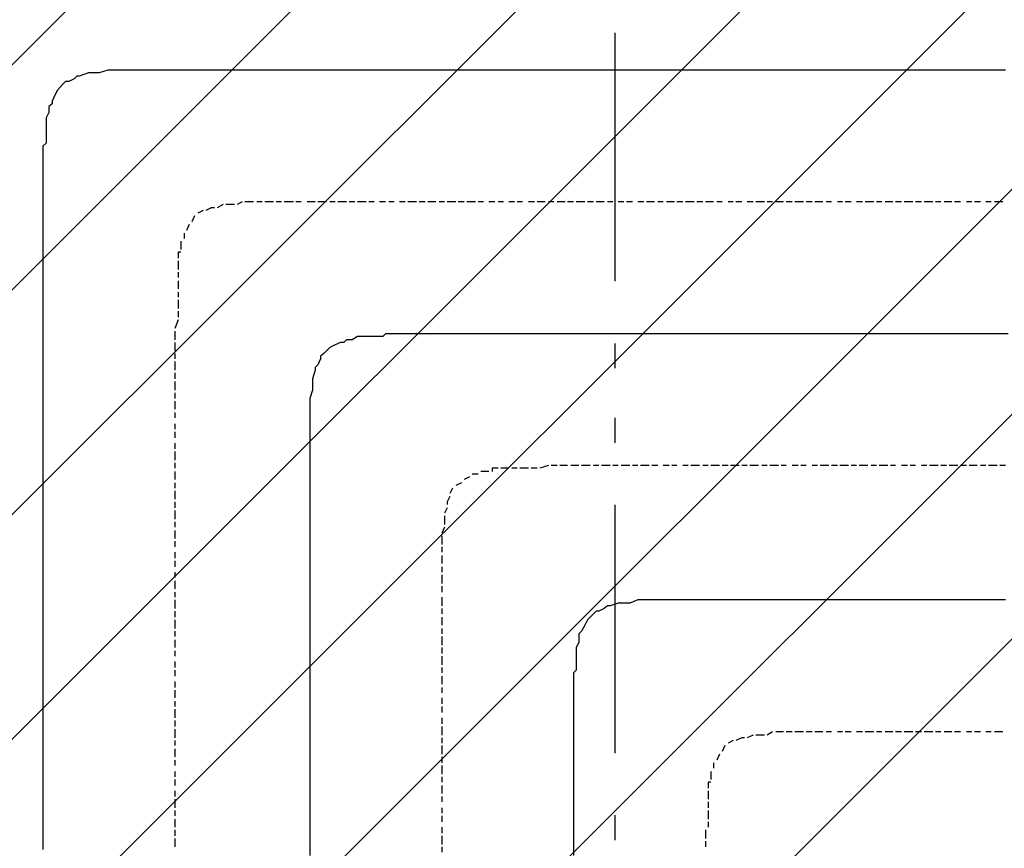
# Model space of a CAD drawing. Extents: x 997 to 109698, y 921 to 94021.
# Tile 385 of 656: x 10800 to 12286, y 57029 to 58280. Entities that reach past the tile are written whole.
import ezdxf

# ---------------------------------------------------------------- set-up
doc = ezdxf.new("R2010")
doc.units = 0
doc.header["$MEASUREMENT"] = 0
for name, color, linetype in [('12', 7, 'CONTINUOUS'), ('28', 7, 'CONTINUOUS'), ('40', 7, 'CONTINUOUS')]:
    doc.layers.add(name, color=color, linetype=linetype)

msp = doc.modelspace()

# ---------------------------------------------------------------- linework, layer by layer
at = {"layer": '12', "color": 5}
for p, q in [((10903.630503, 58199.563401), (10889.630503, 58194.563401)), ((10911.630503, 58199.563401), (10903.630503, 58199.563401)), ((10919.630503, 58199.563401), (10911.630503, 58199.563401)), ((10932.630503, 58203.563401), (10919.630503, 58199.563401)), ((10940.630503, 58203.563401), (10932.630503, 58203.563401)), ((10949.630503, 58203.563401), (10940.630503, 58203.563401)), ((10962.630503, 58203.563401), (10949.630503, 58203.563401)), ((10970.630503, 58203.563401), (10962.630503, 58203.563401)), ((10978.630503, 58203.563401), (10970.630503, 58203.563401)), ((10991.630503, 58203.563401), (10978.630503, 58203.563401)), ((11000.630503, 58203.563401), (10991.630503, 58203.563401)), ((11013.630503, 58203.563401), (11000.630503, 58203.563401)), ((11021.630503, 58203.563401), (11013.630503, 58203.563401)), ((11029.630503, 58203.563401), (11021.630503, 58203.563401)), ((11033.630503, 58203.563401), (11029.630503, 58203.563401)), ((11047.630503, 58203.563401), (11033.630503, 58203.563401)), ((11055.630503, 58203.563401), (11047.630503, 58203.563401)), ((11068.630503, 58203.563401), (11055.630503, 58203.563401)), ((11076.630503, 58203.563401), (11068.630503, 58203.563401)), ((11084.630503, 58203.563401), (11076.630503, 58203.563401)), ((11097.630503, 58203.563401), (11084.630503, 58203.563401)), ((11106.630503, 58203.563401), (11097.630503, 58203.563401)), ((11114.630503, 58203.563401), (11106.630503, 58203.563401)), ((11127.630503, 58203.563401), (11114.630503, 58203.563401)), ((11135.630503, 58203.563401), (11127.630503, 58203.563401)), ((11143.630503, 58203.563401), (11135.630503, 58203.563401)), ((11157.630503, 58203.563401), (11143.630503, 58203.563401)), ((11165.630503, 58203.563401), (11157.630503, 58203.563401)), ((11178.630503, 58203.563401), (11165.630503, 58203.563401)), ((11186.630503, 58203.563401), (11178.630503, 58203.563401)), ((11194.630503, 58203.563401), (11186.630503, 58203.563401)), ((11207.630503, 58203.563401), (11194.630503, 58203.563401)), ((11216.630503, 58203.563401), (11207.630503, 58203.563401)), ((11224.630503, 58203.563401), (11216.630503, 58203.563401)), ((11237.630503, 58203.563401), (11224.630503, 58203.563401)), ((11245.630503, 58203.563401), (11237.630503, 58203.563401)), ((11253.630503, 58203.563401), (11245.630503, 58203.563401)), ((11267.630503, 58203.563401), (11253.630503, 58203.563401)), ((11275.630503, 58203.563401), (11267.630503, 58203.563401)), ((11288.630503, 58203.563401), (11275.630503, 58203.563401)), ((11296.630503, 58203.563401), (11288.630503, 58203.563401)), ((11305.630503, 58203.563401), (11296.630503, 58203.563401)), ((11317.630503, 58203.563401), (11305.630503, 58203.563401)), ((11326.630503, 58203.563401), (11317.630503, 58203.563401)), ((11334.630503, 58203.563401), (11326.630503, 58203.563401)), ((11347.630503, 58203.563401), (11334.630503, 58203.563401)), ((11356.630503, 58203.563401), (11347.630503, 58203.563401)), ((11364.630503, 58203.563401), (11356.630503, 58203.563401)), ((11377.630503, 58203.563401), (11364.630503, 58203.563401)), ((11385.630503, 58203.563401), (11377.630503, 58203.563401)), ((11398.630503, 58203.563401), (11385.630503, 58203.563401)), ((11406.630503, 58203.563401), (11398.630503, 58203.563401)), ((11415.630503, 58203.563401), (11406.630503, 58203.563401)), ((11427.630503, 58203.563401), (11415.630503, 58203.563401)), ((11436.630503, 58203.563401), (11427.630503, 58203.563401)), ((11444.630503, 58203.563401), (11436.630503, 58203.563401)), ((11457.630503, 58203.563401), (11444.630503, 58203.563401)), ((11466.630503, 58203.563401), (11457.630503, 58203.563401)), ((11474.630503, 58203.563401), (11466.630503, 58203.563401)), ((11487.630503, 58203.563401), (11474.630503, 58203.563401)), ((11495.630503, 58203.563401), (11487.630503, 58203.563401)), ((11507.630503, 58203.563401), (11495.630503, 58203.563401)), ((11516.630503, 58203.563401), (11507.630503, 58203.563401)), ((11525.630503, 58203.563401), (11516.630503, 58203.563401)), ((11537.630503, 58203.563401), (11525.630503, 58203.563401)), ((11546.630503, 58203.563401), (11537.630503, 58203.563401)), ((11554.630503, 58203.563401), (11546.630503, 58203.563401)), ((11567.630503, 58203.563401), (11554.630503, 58203.563401)), ((11576.630503, 58203.563401), (11567.630503, 58203.563401)), ((11584.630503, 58203.563401), (11576.630503, 58203.563401)), ((11597.630503, 58203.563401), (11584.630503, 58203.563401)), ((11605.630503, 58203.563401), (11597.630503, 58203.563401)), ((11614.630503, 58203.563401), (11605.630503, 58203.563401)), ((11626.630503, 58203.563401), (11614.630503, 58203.563401)), ((11635.630503, 58203.563401), (11626.630503, 58203.563401)), ((11647.630503, 58203.563401), (11635.630503, 58203.563401)), ((11656.630503, 58203.563401), (11647.630503, 58203.563401)), ((11665.630503, 58203.563401), (11656.630503, 58203.563401)), ((11677.630503, 58203.563401), (11665.630503, 58203.563401)), ((11686.630503, 58203.563401), (11677.630503, 58203.563401)), ((11694.630503, 58203.563401), (11686.630503, 58203.563401)), ((11707.630503, 58203.563401), (11694.630503, 58203.563401)), ((11715.630503, 58203.563401), (11707.630503, 58203.563401)), ((11724.630503, 58203.563401), (11715.630503, 58203.563401)), ((11736.630503, 58203.563401), (11724.630503, 58203.563401)), ((11745.630503, 58203.563401), (11736.630503, 58203.563401)), ((11757.630503, 58203.563401), (11745.630503, 58203.563401)), ((11766.630503, 58203.563401), (11757.630503, 58203.563401)), ((11775.630503, 58203.563401), (11766.630503, 58203.563401)), ((11787.630503, 58203.563401), (11775.630503, 58203.563401)), ((11796.630503, 58203.563401), (11787.630503, 58203.563401)), ((11804.630503, 58203.563401), (11796.630503, 58203.563401)), ((11817.630503, 58203.563401), (11804.630503, 58203.563401)), ((11825.630503, 58203.563401), (11817.630503, 58203.563401)), ((11834.630503, 58203.563401), (11825.630503, 58203.563401)), ((11846.630503, 58203.563401), (11834.630503, 58203.563401)), ((11855.630503, 58203.563401), (11846.630503, 58203.563401)), ((11868.630503, 58203.563401), (11855.630503, 58203.563401)), ((11876.630503, 58203.563401), (11868.630503, 58203.563401)), ((11885.630503, 58203.563401), (11876.630503, 58203.563401)), ((11897.630503, 58203.563401), (11885.630503, 58203.563401)), ((11906.630503, 58203.563401), (11897.630503, 58203.563401)), ((11914.630503, 58203.563401), (11906.630503, 58203.563401)), ((11927.630503, 58203.563401), (11914.630503, 58203.563401)), ((11935.630503, 58203.563401), (11927.630503, 58203.563401)), ((11944.630503, 58203.563401), (11935.630503, 58203.563401)), ((11956.630503, 58203.563401), (11944.630503, 58203.563401)), ((11965.630503, 58203.563401), (11956.630503, 58203.563401)), ((11978.630503, 58203.563401), (11965.630503, 58203.563401)), ((11986.630503, 58203.563401), (11978.630503, 58203.563401)), ((11995.630503, 58203.563401), (11986.630503, 58203.563401)), ((12007.630503, 58203.563401), (11995.630503, 58203.563401)), ((12016.630503, 58203.563401), (12007.630503, 58203.563401)), ((12024.630503, 58203.563401), (12016.630503, 58203.563401)), ((12037.630503, 58203.563401), (12024.630503, 58203.563401)), ((12045.630503, 58203.563401), (12037.630503, 58203.563401)), ((12054.630503, 58203.563401), (12045.630503, 58203.563401)), ((12066.630503, 58203.563401), (12054.630503, 58203.563401)), ((12075.630503, 58203.563401), (12066.630503, 58203.563401)), ((12088.630503, 58203.563401), (12075.630503, 58203.563401)), ((12096.630503, 58203.563401), (12088.630503, 58203.563401)), ((12105.630503, 58203.563401), (12096.630503, 58203.563401)), ((12117.630503, 58203.563401), (12105.630503, 58203.563401)), ((12126.630503, 58203.563401), (12117.630503, 58203.563401)), ((12134.630503, 58203.563401), (12126.630503, 58203.563401)), ((12147.630503, 58203.563401), (12134.630503, 58203.563401)), ((12155.630503, 58203.563401), (12147.630503, 58203.563401)), ((12164.630503, 58203.563401), (12155.630503, 58203.563401)), ((12177.630503, 58203.563401), (12164.630503, 58203.563401)), ((12185.630503, 58203.563401), (12177.630503, 58203.563401)), ((12194.630503, 58203.563401), (12185.630503, 58203.563401)), ((12206.630503, 58203.563401), (12194.630503, 58203.563401)), ((12215.630503, 58203.563401), (12206.630503, 58203.563401)), ((12228.630503, 58203.563401), (12215.630503, 58203.563401)), ((12236.630503, 58203.563401), (12228.630503, 58203.563401)), ((12244.630503, 58203.563401), (12236.630503, 58203.563401)), ((12257.630503, 58203.563401), (12244.630503, 58203.563401)), ((12265.630503, 58203.563401), (12257.630503, 58203.563401)), ((12274.630503, 58203.563401), (12265.630503, 58203.563401)), ((12287.630503, 58203.563401), (12274.630503, 58203.563401)), ((10864.630503, 58182.563401), (10856.630503, 58173.563401)), ((10881.630503, 58190.563401), (10873.630503, 58186.563401)), ((10852.630503, 58165.563401), (10848.630503, 58156.563401)), ((10856.630503, 58173.563401), (10852.630503, 58165.563401)), ((10843.630503, 58148.563401), (10843.630503, 58139.563401)), ((10843.630503, 58139.563401), (10839.630503, 58131.563401)), ((10839.630503, 58131.563401), (10839.630503, 58118.563401)), ((10839.630503, 58118.563401), (10839.630503, 58110.563401)), ((10839.630503, 58110.563401), (10839.630503, 58097.563401)), ((10834.630503, 58088.563401), (10834.630503, 58080.563401)), ((10834.630503, 58080.563401), (10834.630503, 58067.563401)), ((10834.630503, 58067.563401), (10834.630503, 58059.563401)), ((10834.630503, 58059.563401), (10834.630503, 58050.563401)), ((10834.630503, 58050.563401), (10834.630503, 58038.563401)), ((10834.630503, 58038.563401), (10834.630503, 58029.563401)), ((10834.630503, 58029.563401), (10834.630503, 58021.563401)), ((10834.630503, 58021.563401), (10834.630503, 58008.563401)), ((10834.630503, 58008.563401), (10834.630503, 58004.563401)), ((10834.630503, 58004.563401), (10834.630503, 57995.563401)), ((10834.630503, 57995.563401), (10834.630503, 57983.563401)), ((10834.630503, 57983.563401), (10834.630503, 57974.563401)), ((10834.630503, 57974.563401), (10834.630503, 57966.563401)), ((10834.630503, 57966.563401), (10834.630503, 57953.563401)), ((10834.630503, 57953.563401), (10834.630503, 57945.563401)), ((10834.630503, 57945.563401), (10834.630503, 57936.563401)), ((10834.630503, 57936.563401), (10834.630503, 57923.563401)), ((10834.630503, 57923.563401), (10834.630503, 57915.563401)), ((10834.630503, 57915.563401), (10834.630503, 57902.563401)), ((10834.630503, 57902.563401), (10834.630503, 57894.563401)), ((10834.630503, 57894.563401), (10834.630503, 57885.563401)), ((10834.630503, 57885.563401), (10834.630503, 57873.563401)), ((10834.630503, 57873.563401), (10834.630503, 57864.563401)), ((10834.630503, 57864.563401), (10834.630503, 57856.563401)), ((10834.630503, 57856.563401), (10834.630503, 57843.563401)), ((10834.630503, 57843.563401), (10834.630503, 57834.563401)), ((10834.630503, 57834.563401), (10834.630503, 57826.563401)), ((10834.630503, 57826.563401), (10834.630503, 57813.563401)), ((10834.630503, 57813.563401), (10834.630503, 57805.563401)), ((10834.630503, 57805.563401), (10834.630503, 57792.563401)), ((11360.630503, 57805.563401), (11351.630503, 57805.563401)), ((11372.630503, 57805.563401), (11360.630503, 57805.563401)), ((11381.630503, 57805.563401), (11372.630503, 57805.563401)), ((11389.630503, 57805.563401), (11381.630503, 57805.563401)), ((11402.630503, 57805.563401), (11389.630503, 57805.563401)), ((11411.630503, 57805.563401), (11402.630503, 57805.563401)), ((11419.630503, 57805.563401), (11411.630503, 57805.563401)), ((11432.630503, 57805.563401), (11419.630503, 57805.563401)), ((11436.630503, 57805.563401), (11432.630503, 57805.563401)), ((11440.630503, 57805.563401), (11436.630503, 57805.563401)), ((11452.630503, 57805.563401), (11440.630503, 57805.563401)), ((11461.630503, 57805.563401), (11452.630503, 57805.563401)), ((11470.630503, 57805.563401), (11461.630503, 57805.563401)), ((11482.630503, 57805.563401), (11470.630503, 57805.563401)), ((11491.630503, 57805.563401), (11482.630503, 57805.563401)), ((11499.630503, 57805.563401), (11491.630503, 57805.563401)), ((11512.630503, 57805.563401), (11499.630503, 57805.563401)), ((11521.630503, 57805.563401), (11512.630503, 57805.563401)), ((11529.630503, 57805.563401), (11521.630503, 57805.563401)), ((11542.630503, 57805.563401), (11529.630503, 57805.563401)), ((11550.630503, 57805.563401), (11542.630503, 57805.563401)), ((11558.630503, 57805.563401), (11550.630503, 57805.563401)), ((11571.630503, 57805.563401), (11558.630503, 57805.563401)), ((11580.630503, 57805.563401), (11571.630503, 57805.563401)), ((11592.630503, 57805.563401), (11580.630503, 57805.563401)), ((11601.630503, 57805.563401), (11592.630503, 57805.563401)), ((11610.630503, 57805.563401), (11601.630503, 57805.563401)), ((11622.630503, 57805.563401), (11610.630503, 57805.563401)), ((11631.630503, 57805.563401), (11622.630503, 57805.563401)), ((11639.630503, 57805.563401), (11631.630503, 57805.563401)), ((11652.630503, 57805.563401), (11639.630503, 57805.563401)), ((11660.630503, 57805.563401), (11652.630503, 57805.563401)), ((11669.630503, 57805.563401), (11660.630503, 57805.563401)), ((11681.630503, 57805.563401), (11669.630503, 57805.563401)), ((11690.630503, 57805.563401), (11681.630503, 57805.563401)), ((11702.630503, 57805.563401), (11690.630503, 57805.563401)), ((11711.630503, 57805.563401), (11702.630503, 57805.563401)), ((11720.630503, 57805.563401), (11711.630503, 57805.563401)), ((11732.630503, 57805.563401), (11720.630503, 57805.563401)), ((11741.630503, 57805.563401), (11732.630503, 57805.563401)), ((11749.630503, 57805.563401), (11741.630503, 57805.563401)), ((11762.630503, 57805.563401), (11749.630503, 57805.563401)), ((11770.630503, 57805.563401), (11762.630503, 57805.563401)), ((11779.630503, 57805.563401), (11770.630503, 57805.563401)), ((11791.630503, 57805.563401), (11779.630503, 57805.563401)), ((11800.630503, 57805.563401), (11791.630503, 57805.563401)), ((11812.630503, 57805.563401), (11800.630503, 57805.563401)), ((11821.630503, 57805.563401), (11812.630503, 57805.563401)), ((11830.630503, 57805.563401), (11821.630503, 57805.563401)), ((11842.630503, 57805.563401), (11830.630503, 57805.563401)), ((11851.630503, 57805.563401), (11842.630503, 57805.563401)), ((11859.630503, 57805.563401), (11851.630503, 57805.563401)), ((11872.630503, 57805.563401), (11859.630503, 57805.563401)), ((11880.630503, 57805.563401), (11872.630503, 57805.563401)), ((11889.630503, 57805.563401), (11880.630503, 57805.563401)), ((11901.630503, 57805.563401), (11889.630503, 57805.563401)), ((11910.630503, 57805.563401), (11901.630503, 57805.563401)), ((11923.630503, 57805.563401), (11910.630503, 57805.563401)), ((11931.630503, 57805.563401), (11923.630503, 57805.563401)), ((11940.630503, 57805.563401), (11931.630503, 57805.563401)), ((11952.630503, 57805.563401), (11940.630503, 57805.563401)), ((11961.630503, 57805.563401), (11952.630503, 57805.563401)), ((11969.630503, 57805.563401), (11961.630503, 57805.563401)), ((11982.630503, 57805.563401), (11969.630503, 57805.563401)), ((11990.630503, 57805.563401), (11982.630503, 57805.563401)), ((11999.630503, 57805.563401), (11990.630503, 57805.563401)), ((12011.630503, 57805.563401), (11999.630503, 57805.563401)), ((12020.630503, 57805.563401), (12011.630503, 57805.563401)), ((12033.630503, 57805.563401), (12020.630503, 57805.563401)), ((12041.630503, 57805.563401), (12033.630503, 57805.563401)), ((12050.630503, 57805.563401), (12041.630503, 57805.563401)), ((12062.630503, 57805.563401), (12050.630503, 57805.563401)), ((12071.630503, 57805.563401), (12062.630503, 57805.563401)), ((12079.630503, 57805.563401), (12071.630503, 57805.563401)), ((12092.630503, 57805.563401), (12079.630503, 57805.563401)), ((12100.630503, 57805.563401), (12092.630503, 57805.563401)), ((12109.630503, 57805.563401), (12100.630503, 57805.563401)), ((12121.630503, 57805.563401), (12109.630503, 57805.563401)), ((12130.630503, 57805.563401), (12121.630503, 57805.563401)), ((12139.630503, 57805.563401), (12130.630503, 57805.563401)), ((12151.630503, 57805.563401), (12139.630503, 57805.563401)), ((12160.630503, 57805.563401), (12151.630503, 57805.563401)), ((12172.630503, 57805.563401), (12160.630503, 57805.563401)), ((12181.630503, 57805.563401), (12172.630503, 57805.563401)), ((12189.630503, 57805.563401), (12181.630503, 57805.563401)), ((12202.630503, 57805.563401), (12189.630503, 57805.563401)), ((12210.630503, 57805.563401), (12202.630503, 57805.563401)), ((12219.630503, 57805.563401), (12210.630503, 57805.563401)), ((12232.630503, 57805.563401), (12219.630503, 57805.563401)), ((12240.630503, 57805.563401), (12232.630503, 57805.563401)), ((12249.630503, 57805.563401), (12240.630503, 57805.563401)), ((12261.630503, 57805.563401), (12249.630503, 57805.563401)), ((12270.630503, 57805.563401), (12261.630503, 57805.563401)), ((12283.630503, 57805.563401), (12270.630503, 57805.563401)), ((12291.630503, 57805.563401), (12283.630503, 57805.563401)), ((10834.630503, 57792.563401), (10834.630503, 57784.563401)), ((11283.630503, 57792.563401), (11275.630503, 57788.563401)), ((11301.630503, 57796.563401), (11292.630503, 57796.563401)), ((11309.630503, 57801.563401), (11301.630503, 57796.563401)), ((11322.630503, 57801.563401), (11309.630503, 57801.563401)), ((11330.630503, 57801.563401), (11322.630503, 57801.563401)), ((11342.630503, 57801.563401), (11330.630503, 57801.563401)), ((10834.630503, 57784.563401), (10834.630503, 57775.563401)), ((11267.630503, 57784.563401), (11258.630503, 57775.563401)), ((11275.630503, 57788.563401), (11267.630503, 57784.563401)), ((10834.630503, 57775.563401), (10834.630503, 57763.563401)), ((10834.630503, 57763.563401), (10834.630503, 57754.563401)), ((11253.630503, 57767.563401), (11249.630503, 57758.563401)), ((10834.630503, 57754.563401), (10834.630503, 57746.563401)), ((10834.630503, 57746.563401), (10834.630503, 57733.563401)), ((11245.630503, 57750.563401), (11241.630503, 57737.563401)), ((10834.630503, 57733.563401), (10834.630503, 57724.563401)), ((11241.630503, 57737.563401), (11241.630503, 57729.563401)), ((10834.630503, 57724.563401), (10834.630503, 57716.563401)), ((10834.630503, 57716.563401), (10834.630503, 57703.563401)), ((11241.630503, 57720.563401), (11237.630503, 57707.563401)), ((11241.630503, 57729.563401), (11241.630503, 57720.563401)), ((10834.630503, 57703.563401), (10834.630503, 57695.563401)), ((11237.630503, 57707.563401), (11237.630503, 57699.563401)), ((10834.630503, 57695.563401), (10834.630503, 57682.563401)), ((11237.630503, 57699.563401), (11237.630503, 57691.563401)), ((11237.630503, 57691.563401), (11237.630503, 57678.563401)), ((10834.630503, 57682.563401), (10834.630503, 57674.563401)), ((10834.630503, 57674.563401), (10834.630503, 57665.563401)), ((11237.630503, 57678.563401), (11237.630503, 57669.563401)), ((10834.630503, 57665.563401), (10834.630503, 57652.563401)), ((11237.630503, 57669.563401), (11237.630503, 57661.563401)), ((11237.630503, 57661.563401), (11237.630503, 57648.563401)), ((10834.630503, 57652.563401), (10834.630503, 57644.563401)), ((10834.630503, 57644.563401), (10834.630503, 57636.563401)), ((11237.630503, 57648.563401), (11237.630503, 57640.563401)), ((10834.630503, 57636.563401), (10834.630503, 57623.563401)), ((11237.630503, 57640.563401), (11237.630503, 57627.563401)), ((11237.630503, 57627.563401), (11237.630503, 57619.563401)), ((10834.630503, 57623.563401), (10834.630503, 57614.563401)), ((10834.630503, 57614.563401), (10834.630503, 57606.563401)), ((11237.630503, 57619.563401), (11237.630503, 57610.563401)), ((10834.630503, 57606.563401), (10834.630503, 57593.563401)), ((11237.630503, 57610.563401), (11237.630503, 57606.563401)), ((11237.630503, 57606.563401), (11237.630503, 57597.563401)), ((11237.630503, 57597.563401), (11237.630503, 57589.563401)), ((10834.630503, 57593.563401), (10834.630503, 57585.563401)), ((10834.630503, 57585.563401), (10834.630503, 57572.563401)), ((11237.630503, 57589.563401), (11237.630503, 57580.563401)), ((10834.630503, 57572.563401), (10834.630503, 57564.563401)), ((11237.630503, 57580.563401), (11237.630503, 57568.563401)), ((11237.630503, 57568.563401), (11237.630503, 57559.563401)), ((10834.630503, 57564.563401), (10834.630503, 57555.563401)), ((10834.630503, 57555.563401), (10834.630503, 57542.563401)), ((11237.630503, 57559.563401), (11237.630503, 57551.563401)), ((10834.630503, 57542.563401), (10834.630503, 57534.563401)), ((11237.630503, 57551.563401), (11237.630503, 57538.563401)), ((11237.630503, 57538.563401), (11237.630503, 57530.563401)), ((10834.630503, 57534.563401), (10834.630503, 57525.563401)), ((10834.630503, 57525.563401), (10834.630503, 57513.563401)), ((11237.630503, 57530.563401), (11237.630503, 57517.563401)), ((10834.630503, 57513.563401), (10834.630503, 57504.563401)), ((11237.630503, 57517.563401), (11237.630503, 57508.563401)), ((11237.630503, 57508.563401), (11237.630503, 57500.563401)), ((10834.630503, 57504.563401), (10834.630503, 57496.563401)), ((10834.630503, 57496.563401), (10834.630503, 57483.563401)), ((11237.630503, 57500.563401), (11237.630503, 57487.563401)), ((10834.630503, 57483.563401), (10834.630503, 57475.563401)), ((11237.630503, 57487.563401), (11237.630503, 57479.563401)), ((11237.630503, 57479.563401), (11237.630503, 57470.563401)), ((10834.630503, 57475.563401), (10834.630503, 57462.563401)), ((11237.630503, 57470.563401), (11237.630503, 57458.563401)), ((10834.630503, 57462.563401), (10834.630503, 57453.563401)), ((10834.630503, 57453.563401), (10834.630503, 57445.563401)), ((11237.630503, 57458.563401), (11237.630503, 57449.563401)), ((11237.630503, 57449.563401), (11237.630503, 57441.563401)), ((10834.630503, 57445.563401), (10834.630503, 57432.563401)), ((11237.630503, 57441.563401), (11237.630503, 57428.563401)), ((10834.630503, 57432.563401), (10834.630503, 57424.563401)), ((10834.630503, 57424.563401), (10834.630503, 57415.563401)), ((11237.630503, 57428.563401), (11237.630503, 57420.563401)), ((11237.630503, 57420.563401), (11237.630503, 57407.563401)), ((10834.630503, 57415.563401), (10834.630503, 57403.563401)), ((11237.630503, 57407.563401), (11237.630503, 57398.563401)), ((10834.630503, 57403.563401), (10834.630503, 57394.563401)), ((10834.630503, 57394.563401), (10834.630503, 57386.563401)), ((11237.630503, 57398.563401), (11237.630503, 57390.563401)), ((11237.630503, 57390.563401), (11237.630503, 57377.563401)), ((11681.630503, 57390.563401), (11673.630503, 57386.563401)), ((11702.630503, 57398.563401), (11690.630503, 57394.563401)), ((11711.630503, 57398.563401), (11702.630503, 57398.563401)), ((11720.630503, 57398.563401), (11711.630503, 57398.563401)), ((11732.630503, 57403.563401), (11720.630503, 57398.563401)), ((11741.630503, 57403.563401), (11732.630503, 57403.563401)), ((11749.630503, 57403.563401), (11741.630503, 57403.563401)), ((11762.630503, 57403.563401), (11749.630503, 57403.563401)), ((11770.630503, 57403.563401), (11762.630503, 57403.563401)), ((11779.630503, 57403.563401), (11770.630503, 57403.563401)), ((11791.630503, 57403.563401), (11779.630503, 57403.563401)), ((11800.630503, 57403.563401), (11791.630503, 57403.563401)), ((11812.630503, 57403.563401), (11800.630503, 57403.563401)), ((11821.630503, 57403.563401), (11812.630503, 57403.563401)), ((11830.630503, 57403.563401), (11821.630503, 57403.563401)), ((11834.630503, 57403.563401), (11830.630503, 57403.563401)), ((11846.630503, 57403.563401), (11834.630503, 57403.563401)), ((11855.630503, 57403.563401), (11846.630503, 57403.563401)), ((11868.630503, 57403.563401), (11855.630503, 57403.563401)), ((11876.630503, 57403.563401), (11868.630503, 57403.563401)), ((11885.630503, 57403.563401), (11876.630503, 57403.563401)), ((11897.630503, 57403.563401), (11885.630503, 57403.563401)), ((11906.630503, 57403.563401), (11897.630503, 57403.563401)), ((11914.630503, 57403.563401), (11906.630503, 57403.563401)), ((11927.630503, 57403.563401), (11914.630503, 57403.563401)), ((11935.630503, 57403.563401), (11927.630503, 57403.563401)), ((11944.630503, 57403.563401), (11935.630503, 57403.563401)), ((11956.630503, 57403.563401), (11944.630503, 57403.563401)), ((11965.630503, 57403.563401), (11956.630503, 57403.563401)), ((11978.630503, 57403.563401), (11965.630503, 57403.563401)), ((11986.630503, 57403.563401), (11978.630503, 57403.563401)), ((11995.630503, 57403.563401), (11986.630503, 57403.563401)), ((12007.630503, 57403.563401), (11995.630503, 57403.563401)), ((12016.630503, 57403.563401), (12007.630503, 57403.563401)), ((12024.630503, 57403.563401), (12016.630503, 57403.563401)), ((12037.630503, 57403.563401), (12024.630503, 57403.563401)), ((12045.630503, 57403.563401), (12037.630503, 57403.563401)), ((12054.630503, 57403.563401), (12045.630503, 57403.563401)), ((12066.630503, 57403.563401), (12054.630503, 57403.563401)), ((12075.630503, 57403.563401), (12066.630503, 57403.563401)), ((12088.630503, 57403.563401), (12075.630503, 57403.563401)), ((12096.630503, 57403.563401), (12088.630503, 57403.563401)), ((12105.630503, 57403.563401), (12096.630503, 57403.563401)), ((12117.630503, 57403.563401), (12105.630503, 57403.563401)), ((12126.630503, 57403.563401), (12117.630503, 57403.563401)), ((12134.630503, 57403.563401), (12126.630503, 57403.563401)), ((12147.630503, 57403.563401), (12134.630503, 57403.563401)), ((12155.630503, 57403.563401), (12147.630503, 57403.563401)), ((12164.630503, 57403.563401), (12155.630503, 57403.563401)), ((12177.630503, 57403.563401), (12164.630503, 57403.563401)), ((12185.630503, 57403.563401), (12177.630503, 57403.563401)), ((12194.630503, 57403.563401), (12185.630503, 57403.563401)), ((12206.630503, 57403.563401), (12194.630503, 57403.563401)), ((12215.630503, 57403.563401), (12206.630503, 57403.563401)), ((12228.630503, 57403.563401), (12215.630503, 57403.563401)), ((12236.630503, 57403.563401), (12228.630503, 57403.563401)), ((12244.630503, 57403.563401), (12236.630503, 57403.563401)), ((12257.630503, 57403.563401), (12244.630503, 57403.563401)), ((12265.630503, 57403.563401), (12257.630503, 57403.563401)), ((12274.630503, 57403.563401), (12265.630503, 57403.563401)), ((12287.630503, 57403.563401), (12274.630503, 57403.563401)), ((10834.630503, 57386.563401), (10834.630503, 57373.563401)), ((11237.630503, 57377.563401), (11237.630503, 57369.563401)), ((11665.630503, 57382.563401), (11656.630503, 57373.563401)), ((10834.630503, 57373.563401), (10834.630503, 57365.563401)), ((10834.630503, 57365.563401), (10834.630503, 57356.563401)), ((11237.630503, 57369.563401), (11237.630503, 57360.563401)), ((11237.630503, 57360.563401), (11237.630503, 57348.563401)), ((11652.630503, 57365.563401), (11647.630503, 57356.563401)), ((11656.630503, 57373.563401), (11652.630503, 57365.563401)), ((10834.630503, 57356.563401), (10834.630503, 57343.563401)), ((11237.630503, 57348.563401), (11237.630503, 57339.563401)), ((11643.630503, 57348.563401), (11643.630503, 57339.563401)), ((10834.630503, 57343.563401), (10834.630503, 57335.563401)), ((10834.630503, 57335.563401), (10834.630503, 57322.563401)), ((11237.630503, 57339.563401), (11237.630503, 57331.563401)), ((11237.630503, 57331.563401), (11237.630503, 57318.563401)), ((11643.630503, 57339.563401), (11639.630503, 57331.563401)), ((11639.630503, 57331.563401), (11639.630503, 57318.563401)), ((10834.630503, 57322.563401), (10834.630503, 57314.563401)), ((11237.630503, 57318.563401), (11237.630503, 57310.563401)), ((11639.630503, 57318.563401), (11639.630503, 57310.563401)), ((10834.630503, 57314.563401), (10834.630503, 57305.563401)), ((10834.630503, 57305.563401), (10834.630503, 57293.563401)), ((11237.630503, 57310.563401), (11237.630503, 57297.563401)), ((11639.630503, 57310.563401), (11639.630503, 57297.563401)), ((10834.630503, 57293.563401), (10834.630503, 57284.563401)), ((11237.630503, 57297.563401), (11237.630503, 57288.563401)), ((11237.630503, 57288.563401), (11237.630503, 57280.563401)), ((11635.630503, 57288.563401), (11635.630503, 57280.563401)), ((10834.630503, 57284.563401), (10834.630503, 57276.563401)), ((10834.630503, 57276.563401), (10834.630503, 57263.563401)), ((11237.630503, 57280.563401), (11237.630503, 57267.563401)), ((11635.630503, 57280.563401), (11635.630503, 57267.563401)), ((10834.630503, 57263.563401), (10834.630503, 57255.563401)), ((10834.630503, 57255.563401), (10834.630503, 57246.563401)), ((11237.630503, 57267.563401), (11237.630503, 57259.563401)), ((11237.630503, 57259.563401), (11237.630503, 57250.563401)), ((11635.630503, 57267.563401), (11635.630503, 57259.563401)), ((11635.630503, 57259.563401), (11635.630503, 57250.563401)), ((10834.630503, 57246.563401), (10834.630503, 57233.563401)), ((11237.630503, 57250.563401), (11237.630503, 57238.563401)), ((11635.630503, 57250.563401), (11635.630503, 57238.563401)), ((10834.630503, 57233.563401), (10834.630503, 57225.563401)), ((11237.630503, 57238.563401), (11237.630503, 57229.563401)), ((11237.630503, 57229.563401), (11237.630503, 57221.563401)), ((11635.630503, 57238.563401), (11635.630503, 57229.563401)), ((11635.630503, 57229.563401), (11635.630503, 57221.563401)), ((10834.630503, 57225.563401), (10834.630503, 57212.563401)), ((10834.630503, 57212.563401), (10834.630503, 57204.563401)), ((11237.630503, 57221.563401), (11237.630503, 57208.563401)), ((11635.630503, 57221.563401), (11635.630503, 57208.563401)), ((10834.630503, 57204.563401), (10834.630503, 57195.563401)), ((11237.630503, 57208.563401), (11237.630503, 57199.563401)), ((11237.630503, 57199.563401), (11237.630503, 57187.563401)), ((11635.630503, 57208.563401), (11635.630503, 57204.563401)), ((11635.630503, 57204.563401), (11635.630503, 57199.563401)), ((11635.630503, 57199.563401), (11635.630503, 57187.563401)), ((10834.630503, 57195.563401), (10834.630503, 57183.563401)), ((10834.630503, 57183.563401), (10834.630503, 57174.563401)), ((11237.630503, 57187.563401), (11237.630503, 57178.563401)), ((11635.630503, 57187.563401), (11635.630503, 57178.563401)), ((10834.630503, 57174.563401), (10834.630503, 57166.563401)), ((10834.630503, 57166.563401), (10834.630503, 57153.563401)), ((11237.630503, 57178.563401), (11237.630503, 57170.563401)), ((11237.630503, 57170.563401), (11237.630503, 57157.563401)), ((11635.630503, 57178.563401), (11635.630503, 57170.563401)), ((11635.630503, 57170.563401), (11635.630503, 57157.563401)), ((10834.630503, 57153.563401), (10834.630503, 57144.563401)), ((11237.630503, 57157.563401), (11237.630503, 57149.563401)), ((11635.630503, 57157.563401), (11635.630503, 57149.563401)), ((10834.630503, 57144.563401), (10834.630503, 57136.563401)), ((11237.630503, 57149.563401), (11237.630503, 57140.563401)), ((11237.630503, 57140.563401), (11237.630503, 57128.563401)), ((11635.630503, 57149.563401), (11635.630503, 57140.563401)), ((11635.630503, 57140.563401), (11635.630503, 57128.563401)), ((10834.630503, 57136.563401), (10834.630503, 57123.563401)), ((10834.630503, 57123.563401), (10834.630503, 57115.563401)), ((11237.630503, 57128.563401), (11237.630503, 57119.563401)), ((11635.630503, 57128.563401), (11635.630503, 57119.563401)), ((10834.630503, 57115.563401), (10834.630503, 57102.563401)), ((11237.630503, 57119.563401), (11237.630503, 57111.563401)), ((11237.630503, 57111.563401), (11237.630503, 57098.563401)), ((11635.630503, 57119.563401), (11635.630503, 57111.563401)), ((11635.630503, 57111.563401), (11635.630503, 57098.563401)), ((10834.630503, 57102.563401), (10834.630503, 57094.563401)), ((10834.630503, 57094.563401), (10834.630503, 57085.563401)), ((11237.630503, 57098.563401), (11237.630503, 57089.563401)), ((11635.630503, 57098.563401), (11635.630503, 57089.563401)), ((10834.630503, 57085.563401), (10834.630503, 57072.563401)), ((11237.630503, 57089.563401), (11237.630503, 57081.563401)), ((11237.630503, 57081.563401), (11237.630503, 57068.563401)), ((11635.630503, 57089.563401), (11635.630503, 57077.563401)), ((11635.630503, 57077.563401), (11635.630503, 57068.563401)), ((10834.630503, 57072.563401), (10834.630503, 57064.563401)), ((10834.630503, 57064.563401), (10834.630503, 57056.563401)), ((11237.630503, 57068.563401), (11237.630503, 57060.563401)), ((11635.630503, 57068.563401), (11635.630503, 57060.563401)), ((10834.630503, 57056.563401), (10834.630503, 57043.563401)), ((11237.630503, 57060.563401), (11237.630503, 57047.563401)), ((11237.630503, 57047.563401), (11237.630503, 57039.563401)), ((11635.630503, 57060.563401), (11635.630503, 57047.563401)), ((11635.630503, 57047.563401), (11635.630503, 57039.563401)), ((10834.630503, 57043.563401), (10834.630503, 57034.563401)), ((10834.630503, 57034.563401), (10834.630503, 57026.563401)), ((11237.630503, 57039.563401), (11237.630503, 57030.563401)), ((11635.630503, 57039.563401), (11635.630503, 57030.563401)), ((11237.630503, 57030.563401), (11237.630503, 57017.563401)), ((11635.630503, 57030.563401), (11635.630503, 57017.563401))]:
    msp.add_line(p, q, dxfattribs=at)
at = {"layer": '12', "color": 1}
for p, q in [((11106.630503, 58000.563401), (11097.630503, 57995.563401)), ((11123.630503, 58000.563401), (11110.630503, 58000.563401)), ((11135.630503, 58004.563401), (11127.630503, 58000.563401)), ((11152.630503, 58004.563401), (11139.630503, 58004.563401)), ((11165.630503, 58004.563401), (11157.630503, 58004.563401)), ((11182.630503, 58004.563401), (11169.630503, 58004.563401)), ((11194.630503, 58004.563401), (11186.630503, 58004.563401)), ((11212.630503, 58004.563401), (11198.630503, 58004.563401)), ((11224.630503, 58004.563401), (11216.630503, 58004.563401)), ((11237.630503, 58004.563401), (11233.630503, 58004.563401)), ((11245.630503, 58004.563401), (11237.630503, 58004.563401)), ((11262.630503, 58004.563401), (11249.630503, 58004.563401)), ((11275.630503, 58004.563401), (11267.630503, 58004.563401)), ((11292.630503, 58004.563401), (11279.630503, 58004.563401)), ((11305.630503, 58004.563401), (11296.630503, 58004.563401)), ((11322.630503, 58004.563401), (11309.630503, 58004.563401)), ((11334.630503, 58004.563401), (11326.630503, 58004.563401)), ((11351.630503, 58004.563401), (11342.630503, 58004.563401)), ((11364.630503, 58004.563401), (11356.630503, 58004.563401)), ((11381.630503, 58004.563401), (11372.630503, 58004.563401)), ((11398.630503, 58004.563401), (11385.630503, 58004.563401)), ((11411.630503, 58004.563401), (11402.630503, 58004.563401)), ((11427.630503, 58004.563401), (11415.630503, 58004.563401)), ((11440.630503, 58004.563401), (11432.630503, 58004.563401)), ((11457.630503, 58004.563401), (11444.630503, 58004.563401)), ((11470.630503, 58004.563401), (11461.630503, 58004.563401)), ((11487.630503, 58004.563401), (11474.630503, 58004.563401)), ((11499.630503, 58004.563401), (11491.630503, 58004.563401)), ((11516.630503, 58004.563401), (11507.630503, 58004.563401)), ((11529.630503, 58004.563401), (11521.630503, 58004.563401)), ((11546.630503, 58004.563401), (11537.630503, 58004.563401)), ((11558.630503, 58004.563401), (11550.630503, 58004.563401)), ((11576.630503, 58004.563401), (11567.630503, 58004.563401)), ((11592.630503, 58004.563401), (11580.630503, 58004.563401)), ((11605.630503, 58004.563401), (11597.630503, 58004.563401)), ((11622.630503, 58004.563401), (11610.630503, 58004.563401)), ((11635.630503, 58004.563401), (11626.630503, 58004.563401)), ((11652.630503, 58004.563401), (11639.630503, 58004.563401)), ((11665.630503, 58004.563401), (11656.630503, 58004.563401)), ((11681.630503, 58004.563401), (11669.630503, 58004.563401)), ((11694.630503, 58004.563401), (11686.630503, 58004.563401)), ((11711.630503, 58004.563401), (11702.630503, 58004.563401)), ((11724.630503, 58004.563401), (11715.630503, 58004.563401)), ((11741.630503, 58004.563401), (11732.630503, 58004.563401)), ((11757.630503, 58004.563401), (11745.630503, 58004.563401)), ((11770.630503, 58004.563401), (11762.630503, 58004.563401)), ((11787.630503, 58004.563401), (11775.630503, 58004.563401)), ((11800.630503, 58004.563401), (11791.630503, 58004.563401)), ((11817.630503, 58004.563401), (11804.630503, 58004.563401)), ((11830.630503, 58004.563401), (11821.630503, 58004.563401)), ((11846.630503, 58004.563401), (11834.630503, 58004.563401)), ((11859.630503, 58004.563401), (11851.630503, 58004.563401)), ((11876.630503, 58004.563401), (11868.630503, 58004.563401)), ((11889.630503, 58004.563401), (11880.630503, 58004.563401)), ((11906.630503, 58004.563401), (11897.630503, 58004.563401)), ((11923.630503, 58004.563401), (11910.630503, 58004.563401)), ((11935.630503, 58004.563401), (11927.630503, 58004.563401)), ((11952.630503, 58004.563401), (11940.630503, 58004.563401)), ((11965.630503, 58004.563401), (11956.630503, 58004.563401)), ((11982.630503, 58004.563401), (11969.630503, 58004.563401)), ((11995.630503, 58004.563401), (11986.630503, 58004.563401)), ((12011.630503, 58004.563401), (11999.630503, 58004.563401)), ((12024.630503, 58004.563401), (12016.630503, 58004.563401)), ((12041.630503, 58004.563401), (12033.630503, 58004.563401)), ((12054.630503, 58004.563401), (12045.630503, 58004.563401)), ((12071.630503, 58004.563401), (12062.630503, 58004.563401)), ((12088.630503, 58004.563401), (12075.630503, 58004.563401)), ((12100.630503, 58004.563401), (12092.630503, 58004.563401)), ((12117.630503, 58004.563401), (12105.630503, 58004.563401)), ((12130.630503, 58004.563401), (12121.630503, 58004.563401)), ((12147.630503, 58004.563401), (12134.630503, 58004.563401)), ((12160.630503, 58004.563401), (12151.630503, 58004.563401)), ((12177.630503, 58004.563401), (12164.630503, 58004.563401)), ((12189.630503, 58004.563401), (12181.630503, 58004.563401)), ((12206.630503, 58004.563401), (12194.630503, 58004.563401)), ((12219.630503, 58004.563401), (12210.630503, 58004.563401)), ((12236.630503, 58004.563401), (12228.630503, 58004.563401)), ((12249.630503, 58004.563401), (12240.630503, 58004.563401)), ((12265.630503, 58004.563401), (12257.630503, 58004.563401)), ((12283.630503, 58004.563401), (12270.630503, 58004.563401)), ((11076.630503, 57991.563401), (11068.630503, 57987.563401)), ((11055.630503, 57970.563401), (11051.630503, 57961.563401)), ((11063.630503, 57983.563401), (11059.630503, 57974.563401)), ((11047.630503, 57957.563401), (11047.630503, 57949.563401)), ((11042.630503, 57945.563401), (11042.630503, 57932.563401)), ((11038.630503, 57915.563401), (11038.630503, 57902.563401)), ((11038.630503, 57898.563401), (11038.630503, 57890.563401)), ((11038.630503, 57885.563401), (11038.630503, 57873.563401)), ((11038.630503, 57868.563401), (11038.630503, 57860.563401)), ((11038.630503, 57856.563401), (11038.630503, 57843.563401)), ((11038.630503, 57839.563401), (11038.630503, 57830.563401)), ((11038.630503, 57826.563401), (11033.630503, 57813.563401)), ((11033.630503, 57809.563401), (11033.630503, 57805.563401)), ((11033.630503, 57805.563401), (11033.630503, 57796.563401)), ((11033.630503, 57792.563401), (11033.630503, 57779.563401)), ((11033.630503, 57775.563401), (11033.630503, 57767.563401)), ((11033.630503, 57763.563401), (11033.630503, 57750.563401)), ((11033.630503, 57746.563401), (11033.630503, 57737.563401)), ((11033.630503, 57733.563401), (11033.630503, 57720.563401)), ((11033.630503, 57716.563401), (11033.630503, 57707.563401)), ((11033.630503, 57703.563401), (11033.630503, 57691.563401)), ((11033.630503, 57686.563401), (11033.630503, 57678.563401)), ((11033.630503, 57669.563401), (11033.630503, 57661.563401)), ((11033.630503, 57657.563401), (11033.630503, 57648.563401)), ((11033.630503, 57640.563401), (11033.630503, 57631.563401)), ((11033.630503, 57627.563401), (11033.630503, 57614.563401)), ((11033.630503, 57610.563401), (11033.630503, 57602.563401)), ((11033.630503, 57597.563401), (11033.630503, 57585.563401)), ((11507.630503, 57597.563401), (11495.630503, 57597.563401)), ((11537.630503, 57602.563401), (11525.630503, 57602.563401)), ((11550.630503, 57602.563401), (11542.630503, 57602.563401)), ((11567.630503, 57602.563401), (11554.630503, 57602.563401)), ((11580.630503, 57602.563401), (11571.630503, 57602.563401)), ((11597.630503, 57606.563401), (11584.630503, 57602.563401)), ((11610.630503, 57606.563401), (11601.630503, 57606.563401)), ((11626.630503, 57606.563401), (11614.630503, 57606.563401)), ((11635.630503, 57606.563401), (11631.630503, 57606.563401)), ((11643.630503, 57606.563401), (11635.630503, 57606.563401)), ((11660.630503, 57606.563401), (11647.630503, 57606.563401)), ((11673.630503, 57606.563401), (11665.630503, 57606.563401)), ((11690.630503, 57606.563401), (11677.630503, 57606.563401)), ((11702.630503, 57606.563401), (11694.630503, 57606.563401)), ((11720.630503, 57606.563401), (11707.630503, 57606.563401)), ((11732.630503, 57606.563401), (11724.630503, 57606.563401)), ((11749.630503, 57606.563401), (11736.630503, 57606.563401)), ((11762.630503, 57606.563401), (11753.630503, 57606.563401)), ((11779.630503, 57606.563401), (11770.630503, 57606.563401)), ((11791.630503, 57606.563401), (11783.630503, 57606.563401)), ((11808.630503, 57606.563401), (11800.630503, 57606.563401)), ((11825.630503, 57606.563401), (11812.630503, 57606.563401)), ((11838.630503, 57606.563401), (11830.630503, 57606.563401)), ((11855.630503, 57606.563401), (11842.630503, 57606.563401)), ((11868.630503, 57606.563401), (11859.630503, 57606.563401)), ((11885.630503, 57606.563401), (11872.630503, 57606.563401)), ((11897.630503, 57606.563401), (11889.630503, 57606.563401)), ((11914.630503, 57606.563401), (11901.630503, 57606.563401)), ((11927.630503, 57606.563401), (11919.630503, 57606.563401)), ((11944.630503, 57606.563401), (11931.630503, 57606.563401)), ((11956.630503, 57606.563401), (11948.630503, 57606.563401)), ((11974.630503, 57606.563401), (11965.630503, 57606.563401)), ((11986.630503, 57606.563401), (11978.630503, 57606.563401)), ((12003.630503, 57606.563401), (11995.630503, 57606.563401)), ((12020.630503, 57606.563401), (12007.630503, 57606.563401)), ((12033.630503, 57606.563401), (12024.630503, 57606.563401)), ((12050.630503, 57606.563401), (12037.630503, 57606.563401)), ((12062.630503, 57606.563401), (12054.630503, 57606.563401)), ((12079.630503, 57606.563401), (12066.630503, 57606.563401)), ((12092.630503, 57606.563401), (12084.630503, 57606.563401)), ((12109.630503, 57606.563401), (12096.630503, 57606.563401)), ((12121.630503, 57606.563401), (12113.630503, 57606.563401)), ((12139.630503, 57606.563401), (12130.630503, 57606.563401)), ((12151.630503, 57606.563401), (12143.630503, 57606.563401)), ((12168.630503, 57606.563401), (12160.630503, 57606.563401)), ((12185.630503, 57606.563401), (12172.630503, 57606.563401)), ((12198.630503, 57606.563401), (12189.630503, 57606.563401)), ((12215.630503, 57606.563401), (12202.630503, 57606.563401)), ((12228.630503, 57606.563401), (12219.630503, 57606.563401)), ((12244.630503, 57606.563401), (12232.630503, 57606.563401)), ((12257.630503, 57606.563401), (12249.630503, 57606.563401)), ((12274.630503, 57606.563401), (12261.630503, 57606.563401)), ((12287.630503, 57606.563401), (12278.630503, 57606.563401)), ((11478.630503, 57589.563401), (11470.630503, 57585.563401)), ((11491.630503, 57593.563401), (11482.630503, 57593.563401)), ((11033.630503, 57580.563401), (11033.630503, 57572.563401)), ((11033.630503, 57568.563401), (11033.630503, 57555.563401)), ((11452.630503, 57572.563401), (11448.630503, 57564.563401)), ((11466.630503, 57580.563401), (11457.630503, 57576.563401)), ((11033.630503, 57551.563401), (11033.630503, 57542.563401)), ((11033.630503, 57538.563401), (11033.630503, 57525.563401)), ((11444.630503, 57542.563401), (11440.630503, 57534.563401)), ((11440.630503, 57530.563401), (11440.630503, 57517.563401)), ((11033.630503, 57521.563401), (11033.630503, 57513.563401)), ((11033.630503, 57508.563401), (11033.630503, 57496.563401)), ((11440.630503, 57513.563401), (11436.630503, 57504.563401)), ((11436.630503, 57500.563401), (11436.630503, 57487.563401)), ((11033.630503, 57492.563401), (11033.630503, 57483.563401)), ((11436.630503, 57483.563401), (11436.630503, 57475.563401)), ((11033.630503, 57475.563401), (11033.630503, 57466.563401)), ((11436.630503, 57470.563401), (11436.630503, 57458.563401)), ((11033.630503, 57462.563401), (11033.630503, 57453.563401)), ((11436.630503, 57453.563401), (11436.630503, 57445.563401)), ((11033.630503, 57445.563401), (11033.630503, 57437.563401)), ((11436.630503, 57441.563401), (11436.630503, 57428.563401)), ((11033.630503, 57432.563401), (11033.630503, 57420.563401)), ((11436.630503, 57424.563401), (11436.630503, 57415.563401)), ((11033.630503, 57415.563401), (11033.630503, 57407.563401)), ((11436.630503, 57407.563401), (11436.630503, 57403.563401)), ((11033.630503, 57403.563401), (11033.630503, 57390.563401)), ((11436.630503, 57403.563401), (11436.630503, 57394.563401)), ((11436.630503, 57390.563401), (11436.630503, 57382.563401)), ((11033.630503, 57386.563401), (11033.630503, 57377.563401)), ((11436.630503, 57377.563401), (11436.630503, 57365.563401)), ((11033.630503, 57373.563401), (11033.630503, 57360.563401)), ((11436.630503, 57360.563401), (11436.630503, 57352.563401)), ((11033.630503, 57356.563401), (11033.630503, 57348.563401)), ((11436.630503, 57348.563401), (11436.630503, 57335.563401)), ((11033.630503, 57343.563401), (11033.630503, 57331.563401)), ((11436.630503, 57331.563401), (11436.630503, 57322.563401)), ((11033.630503, 57326.563401), (11033.630503, 57318.563401)), ((11436.630503, 57318.563401), (11436.630503, 57305.563401)), ((11033.630503, 57310.563401), (11033.630503, 57301.563401)), ((11436.630503, 57301.563401), (11436.630503, 57293.563401)), ((11033.630503, 57297.563401), (11033.630503, 57288.563401)), ((11436.630503, 57288.563401), (11436.630503, 57276.563401)), ((11033.630503, 57280.563401), (11033.630503, 57271.563401)), ((11436.630503, 57271.563401), (11436.630503, 57263.563401)), ((11033.630503, 57267.563401), (11033.630503, 57255.563401)), ((11436.630503, 57255.563401), (11436.630503, 57246.563401)), ((11033.630503, 57250.563401), (11033.630503, 57242.563401)), ((11436.630503, 57242.563401), (11436.630503, 57233.563401)), ((11033.630503, 57238.563401), (11033.630503, 57225.563401)), ((11033.630503, 57221.563401), (11033.630503, 57212.563401)), ((11436.630503, 57225.563401), (11436.630503, 57216.563401)), ((11436.630503, 57212.563401), (11436.630503, 57199.563401)), ((11033.630503, 57208.563401), (11033.630503, 57195.563401)), ((11906.630503, 57199.563401), (11897.630503, 57195.563401)), ((11923.630503, 57199.563401), (11910.630503, 57199.563401)), ((11935.630503, 57204.563401), (11927.630503, 57199.563401)), ((11952.630503, 57204.563401), (11940.630503, 57204.563401)), ((11965.630503, 57204.563401), (11956.630503, 57204.563401)), ((11982.630503, 57204.563401), (11969.630503, 57204.563401)), ((11995.630503, 57204.563401), (11986.630503, 57204.563401)), ((12011.630503, 57204.563401), (11999.630503, 57204.563401)), ((12024.630503, 57204.563401), (12016.630503, 57204.563401)), ((12037.630503, 57204.563401), (12033.630503, 57204.563401)), ((12041.630503, 57204.563401), (12037.630503, 57204.563401)), ((12054.630503, 57204.563401), (12045.630503, 57204.563401)), ((12071.630503, 57204.563401), (12062.630503, 57204.563401)), ((12088.630503, 57204.563401), (12075.630503, 57204.563401)), ((12100.630503, 57204.563401), (12092.630503, 57204.563401)), ((12117.630503, 57204.563401), (12105.630503, 57204.563401)), ((12130.630503, 57204.563401), (12121.630503, 57204.563401)), ((12147.630503, 57204.563401), (12134.630503, 57204.563401)), ((12160.630503, 57204.563401), (12151.630503, 57204.563401)), ((12177.630503, 57204.563401), (12164.630503, 57204.563401)), ((12189.630503, 57204.563401), (12181.630503, 57204.563401)), ((12206.630503, 57204.563401), (12194.630503, 57204.563401)), ((12219.630503, 57204.563401), (12210.630503, 57204.563401)), ((12236.630503, 57204.563401), (12228.630503, 57204.563401)), ((12249.630503, 57204.563401), (12240.630503, 57204.563401)), ((12265.630503, 57204.563401), (12257.630503, 57204.563401)), ((12283.630503, 57204.563401), (12270.630503, 57204.563401)), ((11033.630503, 57191.563401), (11033.630503, 57183.563401)), ((11436.630503, 57195.563401), (11436.630503, 57187.563401)), ((11436.630503, 57183.563401), (11436.630503, 57170.563401)), ((11863.630503, 57183.563401), (11859.630503, 57174.563401)), ((11876.630503, 57191.563401), (11868.630503, 57187.563401)), ((11033.630503, 57178.563401), (11033.630503, 57166.563401)), ((11436.630503, 57166.563401), (11436.630503, 57157.563401)), ((11855.630503, 57170.563401), (11851.630503, 57161.563401)), ((11033.630503, 57161.563401), (11033.630503, 57153.563401)), ((11436.630503, 57153.563401), (11436.630503, 57140.563401)), ((11846.630503, 57157.563401), (11846.630503, 57149.563401)), ((11033.630503, 57144.563401), (11033.630503, 57136.563401)), ((11842.630503, 57144.563401), (11842.630503, 57132.563401)), ((11033.630503, 57132.563401), (11033.630503, 57123.563401)), ((11436.630503, 57136.563401), (11436.630503, 57128.563401)), ((11436.630503, 57123.563401), (11436.630503, 57111.563401)), ((11033.630503, 57115.563401), (11033.630503, 57106.563401)), ((11838.630503, 57115.563401), (11838.630503, 57102.563401)), ((11033.630503, 57102.563401), (11033.630503, 57089.563401)), ((11436.630503, 57106.563401), (11436.630503, 57098.563401)), ((11838.630503, 57098.563401), (11838.630503, 57089.563401)), ((11033.630503, 57085.563401), (11033.630503, 57077.563401)), ((11436.630503, 57089.563401), (11436.630503, 57081.563401)), ((11436.630503, 57077.563401), (11436.630503, 57068.563401)), ((11838.630503, 57085.563401), (11838.630503, 57072.563401)), ((11033.630503, 57072.563401), (11033.630503, 57060.563401)), ((11838.630503, 57068.563401), (11838.630503, 57060.563401)), ((11033.630503, 57056.563401), (11033.630503, 57047.563401)), ((11436.630503, 57060.563401), (11436.630503, 57051.563401)), ((11436.630503, 57047.563401), (11436.630503, 57034.563401)), ((11834.630503, 57056.563401), (11834.630503, 57043.563401)), ((11033.630503, 57043.563401), (11033.630503, 57030.563401)), ((11834.630503, 57039.563401), (11834.630503, 57030.563401)), ((11436.630503, 57030.563401), (11436.630503, 57022.563401))]:
    msp.add_line(p, q, dxfattribs=at)
at = {"layer": '12', "color": 5}
for points in [[(10889.630503, 58194.563401), (10885.630503, 58194.563401), (10881.630503, 58190.563401)], [(10873.630503, 58186.563401), (10868.630503, 58186.563401), (10864.630503, 58182.563401)], [(10848.630503, 58156.563401), (10848.630503, 58152.563401), (10843.630503, 58148.563401)], [(10839.630503, 58097.563401), (10839.630503, 58093.563401), (10834.630503, 58088.563401)], [(11351.630503, 57805.563401), (11347.630503, 57801.563401), (11342.630503, 57801.563401)], [(11292.630503, 57796.563401), (11288.630503, 57792.563401), (11283.630503, 57792.563401)], [(11258.630503, 57775.563401), (11253.630503, 57771.563401), (11253.630503, 57767.563401)], [(11249.630503, 57758.563401), (11245.630503, 57754.563401), (11245.630503, 57750.563401)], [(11690.630503, 57394.563401), (11686.630503, 57394.563401), (11681.630503, 57390.563401)], [(11673.630503, 57386.563401), (11669.630503, 57386.563401), (11665.630503, 57382.563401)], [(11647.630503, 57356.563401), (11643.630503, 57352.563401), (11643.630503, 57348.563401)], [(11639.630503, 57297.563401), (11635.630503, 57293.563401), (11635.630503, 57288.563401)]]:
    msp.add_lwpolyline(points, dxfattribs=at)
at = {"layer": '12', "color": 1}
for points in [[(11093.630503, 57995.563401), (11088.630503, 57995.563401), (11080.630503, 57991.563401)], [(11042.630503, 57928.563401), (11038.630503, 57928.563401), (11038.630503, 57919.563401)], [(11521.630503, 57602.563401), (11512.630503, 57602.563401), (11512.630503, 57597.563401)], [(11448.630503, 57559.563401), (11444.630503, 57551.563401), (11444.630503, 57547.563401)], [(11893.630503, 57195.563401), (11889.630503, 57195.563401), (11880.630503, 57191.563401)], [(11842.630503, 57128.563401), (11838.630503, 57128.563401), (11838.630503, 57119.563401)]]:
    msp.add_lwpolyline(points, dxfattribs=at)
at = {"layer": '28', "color": 2}
for p, q in [((11262.41749, 58685.955237), (6572.636205, 53996.173953)), ((11601.828745, 58685.955237), (6572.636205, 53656.762698)), ((11941.24, 58685.955237), (6572.636205, 53317.351443)), ((12280.651255, 58685.955237), (6572.636205, 52977.940188)), ((12620.06251, 58685.955237), (6572.636205, 52638.528933)), ((12959.473764, 58685.955237), (6572.636205, 52299.117678)), ((13298.885019, 58685.955237), (6572.636205, 51959.706423)), ((13638.296274, 58685.955237), (6572.636205, 51620.295168))]:
    msp.add_line(p, q, dxfattribs=at)
at = {"layer": '40', "color": 8, "linetype": 'Continuous'}
for p, q in [((11697.636205, 58259.704238), (11697.636205, 57884.704238)), ((11697.636205, 57790.954238), (11697.636205, 57753.454238)), ((11697.636205, 57678.454238), (11697.636205, 57640.954238)), ((11697.636205, 57547.204238), (11697.636205, 57172.204238)), ((11697.636205, 57078.454238), (11697.636205, 57040.954238))]:
    msp.add_line(p, q, dxfattribs=at)

doc.saveas('drawing.dxf')
